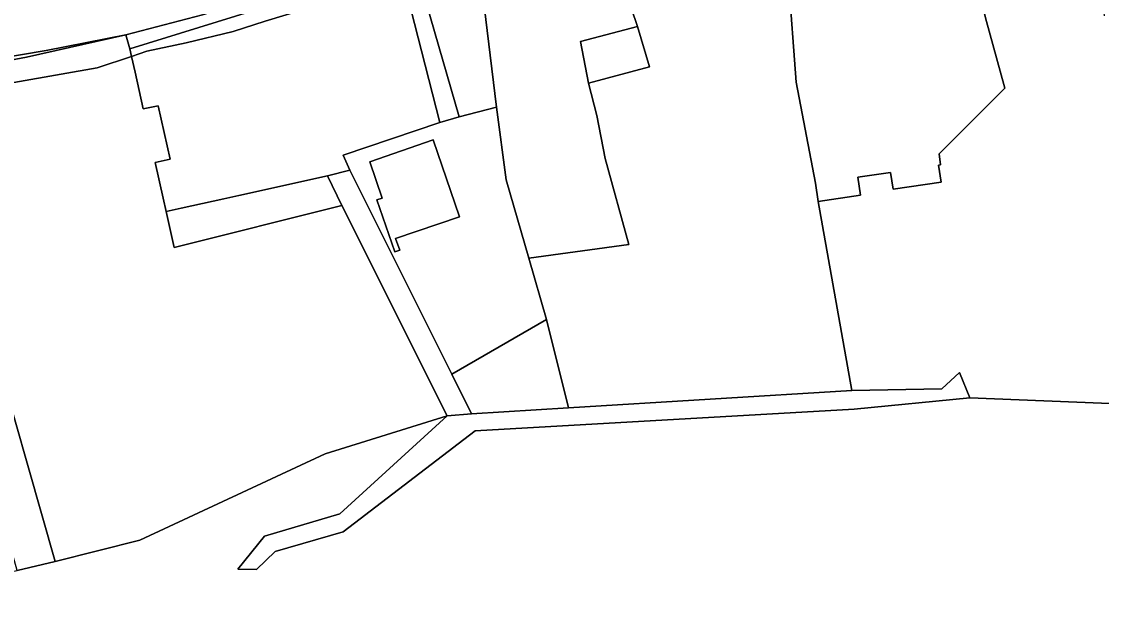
# Model space of a CAD drawing. Extents: x -477304 to -465429, y -1159113 to -1149210.
# Drawn here: x -473975.7 to -473800.3, y -1154149.6 to -1154055.8 of the extents above; entities that cross this region are included whole.
import ezdxf

# ---------------------------------------------------------------- set-up
doc = ezdxf.new("R2010")
doc.units = 0
for name, color, linetype in [('ostatni_s', 7, 'Continuous'), ('sad_s', 7, 'Continuous'), ('trav_porost_s', 7, 'Continuous'), ('zahrada_s', 7, 'Continuous')]:
    doc.layers.add(name, color=color, linetype=linetype)

msp = doc.modelspace()

# ---------------------------------------------------------------- linework, layer by layer
at = {"layer": 'ostatni_s'}
for points in [[(-473765.96, -1154003.51), (-473805.76, -1154011.36), (-473823.24, -1154014.74), (-473830.96, -1154016.87), (-473838.88, -1154018.27), (-473856.41, -1154022.27), (-473874.68, -1154026.39), (-473891.66, -1154035.23), (-473903.11, -1154039.82), (-473914.91, -1154044.25), (-473926.62, -1154048.64), (-473946.3, -1154054.65), (-473958.77, -1154057.92), (-473971.69, -1154060.47), (-473998.37, -1154064.92), (-474015.25, -1154067.29), (-474032.07, -1154069.02), (-474043.13, -1154070.14), (-474056.34, -1154071.15), (-474122.26, -1154077.54), (-474167.26, -1154082.17), (-474214.78, -1154087.28), (-474262, -1154092.77), (-474370.2, -1154105.18)], [(-474006.55, -1154151.82), (-473999.54, -1154149.56), (-473976.41, -1154144.89), (-473970.27, -1154143.45), (-473956.47, -1154139.98), (-473926.4, -1154125.97), (-473906.58, -1154119.78), (-473924.04, -1154135.71), (-473936.25, -1154139.33), (-473940.58, -1154144.71), (-473937.54, -1154144.73), (-473934.49, -1154141.85), (-473923.47, -1154138.63), (-473902.04, -1154122.24), (-473840.5, -1154118.69), (-473821.72, -1154116.87), (-473796.31, -1154117.9)]]:
    msp.add_lwpolyline(points, dxfattribs=at)
for points in [[(-473834.2, -1154044.93), (-473822.27, -1154042.08), (-473819.14, -1154055.17), (-473816.04, -1154066.59), (-473826.71, -1154077.22), (-473826.45, -1154079), (-473826.77, -1154079.05), (-473826.36, -1154081.82), (-473834.18, -1154082.96), (-473834.58, -1154080.24), (-473839.88, -1154081.02), (-473839.45, -1154083.94), (-473846.33, -1154084.95), (-473846.76, -1154081.98), (-473849.93, -1154065.6), (-473851.13, -1154048.87), (-473855.46, -1154026.66), (-473848.18, -1154024.75), (-473845.8, -1154036.29)], [(-473884.95, -1154059.01), (-473883.63, -1154065.78), (-473882.27, -1154071), (-473880.95, -1154077.99), (-473877.1, -1154091.94), (-473893.33, -1154094.19), (-473897.01, -1154081.46), (-473898.58, -1154069.68), (-473901.35, -1154046.9), (-473900.72, -1154046.86), (-473895.89, -1154045.55), (-473888.91, -1154043.68), (-473879.91, -1154041.34), (-473876.67, -1154053.68), (-473875.7, -1154056.56)], [(-473946.3, -1154054.65), (-473926.62, -1154048.64), (-473914.91, -1154044.25), (-473914.47, -1154045.99), (-473926.76, -1154050.46), (-473958.12, -1154060.16), (-473958.77, -1154057.92)], [(-473957.84, -1154061.4), (-473958.12, -1154060.16), (-473926.76, -1154050.46), (-473914.47, -1154045.99), (-473914.29, -1154046.72), (-473925.89, -1154050.89), (-473925.38, -1154052.45), (-473936.13, -1154055.69), (-473941.36, -1154057.36), (-473948.97, -1154059.18), (-473955.38, -1154060.58)], [(-473909.93, -1154052.88), (-473904.62, -1154071.23), (-473907.78, -1154072.15), (-473914.29, -1154046.72), (-473911.68, -1154045.78)], [(-473954, -1154078.63), (-473951.55, -1154078.08), (-473953.53, -1154069.42), (-473955.93, -1154069.95), (-473957.25, -1154063.97), (-473957.84, -1154061.4), (-473955.38, -1154060.58), (-473948.97, -1154059.18), (-473941.36, -1154057.36), (-473936.13, -1154055.69), (-473925.38, -1154052.45), (-473925.89, -1154050.89), (-473914.29, -1154046.72), (-473907.78, -1154072.15), (-473923.46, -1154077.45), (-473922.38, -1154079.89), (-473926.04, -1154080.83), (-473940.44, -1154084), (-473942.87, -1154084.54), (-473949.79, -1154086.06), (-473952.23, -1154086.6), (-473952.72, -1154084.41)], [(-473974.92, -1154061.55), (-473998.64, -1154065.96), (-474045.65, -1154070.76), (-474046.57, -1154070.83), (-474056.22, -1154071.62), (-474056.34, -1154071.15), (-474043.13, -1154070.14), (-474032.07, -1154069.02), (-474015.25, -1154067.29), (-473998.37, -1154064.92), (-473971.69, -1154060.47), (-473958.77, -1154057.92)], [(-473958.77, -1154057.92), (-473958.12, -1154060.16), (-473957.84, -1154061.4), (-473963.44, -1154063.26), (-473982.85, -1154066.69), (-473997.59, -1154069.03), (-473998.06, -1154068.15), (-473998.12, -1154067.88), (-473998.64, -1154065.96), (-473974.92, -1154061.55)], [(-473904.58, -1154087.45), (-473914.97, -1154091.01), (-473914.28, -1154092.89), (-473915.1, -1154093.16), (-473917.99, -1154084.72), (-473917.14, -1154084.42), (-473919.16, -1154078.51), (-473908.85, -1154074.98)], [(-473906.58, -1154119.78), (-473923.71, -1154085.64), (-473926.04, -1154080.83), (-473922.38, -1154079.89), (-473905.85, -1154113.01), (-473902.62, -1154119.48)], [(-473821.72, -1154116.87), (-473840.5, -1154118.69), (-473902.04, -1154122.24), (-473923.47, -1154138.63), (-473934.49, -1154141.85), (-473937.54, -1154144.73), (-473940.58, -1154144.71), (-473936.25, -1154139.33), (-473924.04, -1154135.71), (-473906.58, -1154119.78), (-473902.62, -1154119.48), (-473886.88, -1154118.51), (-473840.87, -1154115.66), (-473826.26, -1154115.41), (-473823.4, -1154112.73)]]:
    msp.add_lwpolyline(points, close=True, dxfattribs=at)
at = {"layer": 'sad_s'}
msp.add_lwpolyline([(-473796.31, -1154117.9), (-473821.72, -1154116.87), (-473823.4, -1154112.73), (-473826.26, -1154115.41), (-473840.87, -1154115.66), (-473846.33, -1154084.95), (-473839.45, -1154083.94), (-473839.88, -1154081.02), (-473834.58, -1154080.24), (-473834.18, -1154082.96), (-473826.36, -1154081.82), (-473826.77, -1154079.05), (-473826.45, -1154079), (-473826.71, -1154077.22), (-473816.04, -1154066.59), (-473819.14, -1154055.17), (-473822.27, -1154042.08), (-473834.2, -1154044.93), (-473845.8, -1154036.29), (-473848.18, -1154024.75), (-473834.2, -1154021.09), (-473822.04, -1154018.83), (-473804.65, -1154015.86), (-473799.89, -1154054.83)], dxfattribs=at)
msp.add_lwpolyline([(-473846.76, -1154081.98), (-473846.33, -1154084.95), (-473840.87, -1154115.66), (-473886.88, -1154118.51), (-473890.46, -1154104.15), (-473893.33, -1154094.19), (-473877.1, -1154091.94), (-473880.95, -1154077.99), (-473882.27, -1154071), (-473883.63, -1154065.78), (-473873.7, -1154063.09), (-473875.7, -1154056.56), (-473876.67, -1154053.68), (-473879.91, -1154041.34), (-473888.91, -1154043.68), (-473895.89, -1154045.55), (-473900.72, -1154046.86), (-473901.35, -1154046.9), (-473902.11, -1154043.1), (-473890.62, -1154038.64), (-473882.17, -1154035.47), (-473855.46, -1154026.66), (-473851.13, -1154048.87), (-473849.93, -1154065.6)], close=True, dxfattribs=at)
at = {"layer": 'trav_porost_s'}
for points in [[(-473956.47, -1154139.98), (-473970.27, -1154143.45), (-473981.18, -1154105.24), (-473987.07, -1154106.7), (-473992.66, -1154087.07), (-473997.59, -1154069.03), (-473982.85, -1154066.69), (-473963.44, -1154063.26), (-473957.84, -1154061.4), (-473957.25, -1154063.97), (-473955.93, -1154069.95), (-473953.53, -1154069.42), (-473951.55, -1154078.08), (-473954, -1154078.63), (-473952.72, -1154084.41), (-473952.23, -1154086.6), (-473950.93, -1154092.47), (-473923.71, -1154085.64), (-473906.58, -1154119.78), (-473926.4, -1154125.97)], [(-473976.41, -1154144.89), (-473987.07, -1154106.7), (-473981.18, -1154105.24), (-473970.27, -1154143.45)]]:
    msp.add_lwpolyline(points, close=True, dxfattribs=at)
at = {"layer": 'zahrada_s'}
for points in [[(-473898.58, -1154069.68), (-473904.62, -1154071.23), (-473909.93, -1154052.88), (-473911.68, -1154045.78), (-473902.34, -1154042.42), (-473902.11, -1154043.1), (-473901.35, -1154046.9)], [(-473884.95, -1154059.01), (-473875.7, -1154056.56), (-473873.7, -1154063.09), (-473883.63, -1154065.78)], [(-473893.33, -1154094.19), (-473890.46, -1154104.15), (-473905.85, -1154113.01), (-473922.38, -1154079.89), (-473923.46, -1154077.45), (-473907.78, -1154072.15), (-473904.62, -1154071.23), (-473898.58, -1154069.68), (-473897.01, -1154081.46)], [(-473914.97, -1154091.01), (-473904.58, -1154087.45), (-473908.85, -1154074.98), (-473919.16, -1154078.51), (-473917.14, -1154084.42), (-473917.99, -1154084.72), (-473915.1, -1154093.16), (-473914.28, -1154092.89)], [(-473942.87, -1154084.54), (-473940.44, -1154084), (-473926.04, -1154080.83), (-473923.71, -1154085.64), (-473950.93, -1154092.47), (-473952.23, -1154086.6), (-473949.79, -1154086.06)], [(-473902.62, -1154119.48), (-473905.85, -1154113.01), (-473890.46, -1154104.15), (-473886.88, -1154118.51)]]:
    msp.add_lwpolyline(points, close=True, dxfattribs=at)

doc.saveas('drawing.dxf')
